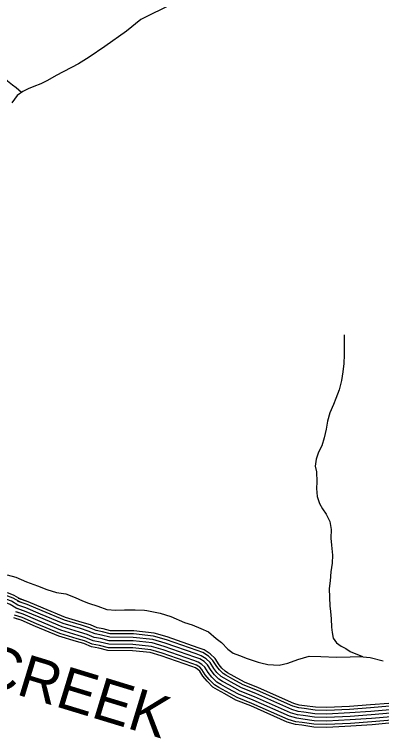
# Model space of a CAD drawing. Extents: x 1788175 to 1969470, y 584502 to 738744.
# Drawn here: x 1933675 to 1936903, y 595812 to 602184 of the extents above; entities that cross this region are included whole.
import ezdxf

# ---------------------------------------------------------------- set-up
doc = ezdxf.new("R2010")
doc.units = 0
for name, color, linetype in [('DESIGN - ROW - Right-of-Way and Easement Labels', 7, 'Continuous'), ('DESIGN - TRANSPORTATION - Text', 7, 'Continuous'), ('SURVEY - TRANSPORTATION - Roads', 7, 'Continuous')]:
    doc.layers.add(name, color=color, linetype=linetype)

msp = doc.modelspace()

# ---------------------------------------------------------------- linework, layer by layer
at = {"layer": 'DESIGN - TRANSPORTATION - Text'}
for points in [[(1935063.9, 602276.9), (1934787.5, 602141.2), (1934660.5, 602038.5), (1934469.3, 601902.3), (1934330.4, 601809.6), (1934237.9, 601750.5), (1934040.9, 601648.4), (1933964.5, 601603.2), (1933906.2, 601573.7), (1933846, 601550.3), (1933793.9, 601528.8), (1933747.7, 601507.2), (1933699.3, 601471.7), (1933650.7, 601406.2)], [(1932801.5, 602232.6), (1932858.7, 602162), (1932929.9, 602087.3), (1932989.3, 602024.7), (1933056.7, 601972), (1933122.2, 601921.4), (1933211.5, 601862.5), (1933342.9, 601807.2), (1933412.5, 601770.5), (1933476, 601721.9), (1933521.6, 601683.5), (1933585, 601632.8), (1933614.7, 601600.6), (1933656.3, 601564.1), (1933690, 601541.8), (1933737.7, 601499.9)], [(1936576.2, 599364), (1936574.5, 599190), (1936571.7, 599114), (1936563, 599038.1), (1936550.2, 598964.2), (1936531.4, 598882.4), (1936502.6, 598804.7), (1936480.1, 598750.9), (1936449.4, 598679.2), (1936428.7, 598605.3), (1936416, 598535.5), (1936399.2, 598459.6), (1936378.5, 598387.8), (1936349.9, 598332.1), (1936329.3, 598270.3), (1936320.7, 598208.3), (1936330.2, 598158.2), (1936335.3, 598070.2), (1936330.7, 598012.2), (1936338, 597942.1), (1936357.4, 597879.9), (1936384.9, 597833.6), (1936416.4, 597785.3), (1936447.7, 597721), (1936459, 597650.9), (1936458.2, 597574.9), (1936463.6, 597514.8), (1936470.7, 597424.8), (1936468, 597354.8), (1936457.3, 597278.9), (1936450.5, 597200.9), (1936443.8, 597133), (1936447, 597052.9), (1936448.2, 596978.9), (1936453.8, 596930.8), (1936459.1, 596866.8), (1936464.4, 596792.7), (1936467.9, 596746.7), (1936477.4, 596696.6), (1936506.9, 596654.3), (1936548.6, 596623.9), (1936588.4, 596603.5), (1936628.1, 596579.1), (1936737.2, 596535)], [(1933609.4, 597252), (1933687.1, 597231.2), (1933780.7, 597190.3), (1933876.3, 597155.4), (1933957.9, 597122.6), (1934043.6, 597097.7), (1934127.4, 597084.9), (1934209, 597052.1), (1934272.7, 597025.5), (1934324.5, 597003), (1934408.2, 596978.2), (1934487.8, 596947.4), (1934565.7, 596940.6), (1934641.7, 596943.9), (1934735.7, 596945), (1934817.6, 596942.2), (1934839.6, 596940), (1934955.3, 596914.8), (1935050.9, 596885.9), (1935170.3, 596834.7), (1935238.1, 596812.1), (1935313.7, 596779.3), (1935381.4, 596752.7), (1935448.8, 596694), (1935494.4, 596657.6), (1935551.8, 596599), (1935599.4, 596564.5), (1935655.1, 596542), (1935722.8, 596515.3), (1935818.5, 596484.4), (1935842.4, 596478.2), (1935904.2, 596463.6), (1936004.1, 596456.6), (1936078.3, 596475.9), (1936168.5, 596509), (1936266.8, 596538), (1936370.7, 596535), (1936506.6, 596527.7), (1936628.5, 596530.5), (1936710.5, 596533.7), (1936804.4, 596524.8), (1936918, 596495.7)]]:
    msp.add_lwpolyline(points, dxfattribs=at)
at = {"layer": 'SURVEY - TRANSPORTATION - Roads'}
for points in [[(1933734.3, 597036.1), (1933673.2, 597072.3), (1933621.4, 597090.8), (1933570.6, 597098), (1933514.6, 597097.6), (1933487.9, 597096.4), (1933437.3, 597088.9), (1933351.7, 597058.9), (1933292.7, 597029.1), (1933226.6, 597004.6), (1933209.3, 596996.9), (1933199.6, 596994.6)], [(1933721.3, 597014), (1933662.2, 597048.9), (1933615.2, 597065.7), (1933568.9, 597072.3), (1933515.3, 597071.9), (1933490.4, 597070.8), (1933443.4, 597063.8), (1933361.8, 597035.2), (1933303, 597005.5), (1933236.3, 596980.7), (1933217.6, 596972.5), (1933205.6, 596969.6)], [(1933705.5, 596987.3), (1933649, 597020.7), (1933607.7, 597035.4), (1933566.8, 597041.3), (1933516.1, 597040.9), (1933493.4, 597039.9), (1933450.9, 597033.6), (1933374, 597006.6), (1933315.5, 596977.1), (1933248, 596952), (1933227.6, 596943), (1933212.9, 596939.4)], [(1936968.5, 596121.8), (1936805.7, 596108.1), (1936621.2, 596094), (1936421.8, 596084.2), (1936322.5, 596087), (1936226.9, 596101.3), (1936180.3, 596107.2), (1936133, 596120.3), (1935821.1, 596259.4), (1935696.9, 596309.3), (1935608.4, 596357.5), (1935547.7, 596391.6), (1935526.8, 596403.7), (1935498.4, 596432.6), (1935474.8, 596461.6), (1935440.4, 596516.6), (1935396.7, 596558.2), (1935343.1, 596592.8), (1935291.4, 596610.6), (1935018.6, 596705.9), (1934903.2, 596739.8), (1934723.4, 596758.7), (1934519.9, 596760.7), (1934453.4, 596777.6), (1934401.9, 596787), (1934342.9, 596811.6), (1934270.8, 596833.6), (1934123.5, 596877.9), (1933927, 596959.9), (1933794.9, 597016.4), (1933710.9, 597044.9)], [(1936968.5, 596121.8), (1936805.7, 596108.1), (1936621.2, 596094), (1936421.8, 596084.2), (1936322.5, 596087), (1936226.9, 596101.3), (1936180.3, 596107.2), (1936133, 596120.3), (1935821.1, 596259.4), (1935696.9, 596309.3), (1935608.4, 596357.5), (1935547.7, 596391.6), (1935526.8, 596403.7), (1935498.4, 596432.6), (1935474.8, 596461.6), (1935440.4, 596516.6), (1935396.7, 596558.2), (1935343.1, 596592.8), (1935291.4, 596610.6), (1935018.6, 596705.9), (1934903.2, 596739.8), (1934723.4, 596758.7), (1934519.9, 596760.7), (1934453.4, 596777.6), (1934401.9, 596787), (1934342.9, 596811.6), (1934270.8, 596833.6), (1934123.5, 596877.9), (1933927, 596959.9), (1933794.9, 597016.4), (1933723.8, 597040.5)], [(1933689.7, 596960.6), (1933635.7, 596992.5), (1933600.2, 597005.2), (1933564.7, 597010.3), (1933516.9, 597009.9), (1933496.4, 597009), (1933458.4, 597003.4), (1933386.1, 596978.1), (1933327.9, 596948.6), (1933259.7, 596923.3), (1933237.6, 596913.5), (1933220.1, 596909.3)], [(1933689.7, 596960.6), (1933635.7, 596992.5), (1933600.2, 597005.2), (1933564.7, 597010.3), (1933516.9, 597009.9), (1933496.4, 597009), (1933458.4, 597003.4), (1933386.1, 596978.1), (1933327.9, 596948.6), (1933259.7, 596923.3), (1933237.6, 596913.5), (1933220.1, 596909.3)], [(1936972.7, 596096.3), (1936807.7, 596082.4), (1936622.8, 596068.3), (1936422, 596058.4), (1936320.3, 596061.3), (1936223.4, 596075.9), (1936175.3, 596081.9), (1936124.3, 596096), (1935811, 596235.7), (1935685.9, 596286), (1935596, 596335), (1935535, 596369.3), (1935510.9, 596383.2), (1935479.3, 596415.5), (1935453.9, 596446.6), (1935420.3, 596500.2), (1935380.7, 596537.9), (1935331.8, 596569.5), (1935283, 596586.3), (1935010.7, 596681.5), (1934898.2, 596714.5), (1934721.9, 596733), (1934516.5, 596735), (1934447.9, 596752.4), (1934394.6, 596762.2), (1934334.2, 596787.4), (1934263.4, 596809), (1934114.9, 596853.6), (1933917, 596936.2), (1933785.7, 596992.3), (1933701.8, 597020.8)], [(1936977.7, 596065.7), (1936810.2, 596051.5), (1936624.7, 596037.4), (1936422.3, 596027.4), (1936317.5, 596030.4), (1936219.2, 596045.1), (1936169.2, 596051.4), (1936113.8, 596066.8), (1935798.9, 596207.2), (1935672.7, 596257.9), (1935581, 596307.9), (1935519.7, 596342.3), (1935491.7, 596358.4), (1935456.1, 596394.8), (1935428.6, 596428.5), (1935396.1, 596480.4), (1935361.5, 596513.4), (1935318.1, 596541.4), (1935272.8, 596557.1), (1935001.2, 596651.9), (1934892.1, 596684), (1934720.1, 596702), (1934512.5, 596704.1), (1934441.3, 596722.1), (1934385.7, 596732.3), (1934323.7, 596758.2), (1934254.4, 596779.3), (1934104.4, 596824.4), (1933905, 596907.7), (1933774.6, 596963.4), (1933704.7, 596987.1)], [(1936977.7, 596065.7), (1936810.2, 596051.5), (1936624.7, 596037.4), (1936422.3, 596027.4), (1936317.5, 596030.4), (1936219.2, 596045.1), (1936169.2, 596051.4), (1936113.8, 596066.8), (1935798.9, 596207.2), (1935672.7, 596257.9), (1935581, 596307.9), (1935519.7, 596342.3), (1935491.7, 596358.4), (1935456.1, 596394.8), (1935428.6, 596428.5), (1935396.1, 596480.4), (1935361.5, 596513.4), (1935318.1, 596541.4), (1935272.8, 596557.1), (1935001.2, 596651.9), (1934892.1, 596684), (1934720.1, 596702), (1934512.5, 596704.1), (1934441.3, 596722.1), (1934385.7, 596732.3), (1934323.7, 596758.2), (1934254.4, 596779.3), (1934104.4, 596824.4), (1933905, 596907.7), (1933774.6, 596963.4), (1933705.6, 596986.8)], [(1936972.7, 596096.3), (1936807.7, 596082.4), (1936622.8, 596068.3), (1936422, 596058.4), (1936320.3, 596061.3), (1936223.4, 596075.9), (1936175.3, 596081.9), (1936124.3, 596096), (1935811, 596235.7), (1935685.9, 596286), (1935596, 596335), (1935535, 596369.3), (1935510.9, 596383.2), (1935479.3, 596415.5), (1935453.9, 596446.6), (1935420.3, 596500.2), (1935380.7, 596537.9), (1935331.8, 596569.5), (1935283, 596586.3), (1935010.7, 596681.5), (1934898.2, 596714.5), (1934721.9, 596733), (1934516.5, 596735), (1934447.9, 596752.4), (1934394.6, 596762.2), (1934334.2, 596787.4), (1934263.4, 596809), (1934114.9, 596853.6), (1933917, 596936.2), (1933785.7, 596992.3), (1933715.5, 597016.1)], [(1936987.8, 596004.3), (1936815.2, 595989.7), (1936628.6, 595975.5), (1936423, 595965.4), (1936312, 595968.5), (1936210.7, 595983.7), (1936157, 595990.5), (1936092.7, 596008.3), (1935774.7, 596150.1), (1935646.2, 596201.8), (1935551, 596253.7), (1935489, 596288.4), (1935453.4, 596309), (1935409.9, 596353.4), (1935378.1, 596392.3), (1935347.7, 596440.9), (1935322.9, 596464.5), (1935290.8, 596485.3), (1935252.5, 596498.5), (1934982.2, 596592.9), (1934880.1, 596622.9), (1934716.6, 596640.1), (1934504.5, 596642.2), (1934428.1, 596661.5), (1934368, 596672.5), (1934302.6, 596699.8), (1934236.4, 596720), (1934083.5, 596765.9), (1933880.8, 596850.6), (1933752.4, 596905.4), (1933685.7, 596928.1)], [(1936982.8, 596035), (1936812.7, 596020.6), (1936626.7, 596006.4), (1936422.7, 595996.4), (1936314.8, 595999.5), (1936215, 596014.4), (1936163.1, 596020.9), (1936103.3, 596037.5), (1935786.8, 596178.6), (1935659.4, 596229.9), (1935566, 596280.8), (1935504.4, 596315.4), (1935472.6, 596333.7), (1935433, 596374.1), (1935403.4, 596410.4), (1935371.9, 596460.7), (1935342.2, 596489), (1935304.5, 596513.4), (1935262.6, 596527.8), (1934991.7, 596622.4), (1934886.1, 596653.4), (1934718.4, 596671.1), (1934508.5, 596673.1), (1934434.7, 596691.8), (1934376.9, 596702.4), (1934313.2, 596729), (1934245.4, 596749.7), (1934093.9, 596795.2), (1933892.9, 596879.1), (1933763.5, 596934.4), (1933695.6, 596957.4), (1933689.7, 596960.6)], [(1936982.8, 596035), (1936812.7, 596020.6), (1936626.7, 596006.4), (1936422.7, 595996.4), (1936314.8, 595999.5), (1936215, 596014.4), (1936163.1, 596020.9), (1936103.3, 596037.5), (1935786.8, 596178.6), (1935659.4, 596229.9), (1935566, 596280.8), (1935504.4, 596315.4), (1935472.6, 596333.7), (1935433, 596374.1), (1935403.4, 596410.4), (1935371.9, 596460.7), (1935342.2, 596489), (1935304.5, 596513.4), (1935262.6, 596527.8), (1934991.7, 596622.4), (1934886.1, 596653.4), (1934718.4, 596671.1), (1934508.5, 596673.1), (1934434.7, 596691.8), (1934376.9, 596702.4), (1934313.2, 596729), (1934245.4, 596749.7), (1934093.9, 596795.2), (1933892.9, 596879.1), (1933763.5, 596934.4), (1933695.6, 596957.4)], [(1936982.8, 596035), (1936812.7, 596020.6), (1936626.7, 596006.4), (1936422.7, 595996.4), (1936314.8, 595999.5), (1936215, 596014.4), (1936163.1, 596020.9), (1936103.3, 596037.5), (1935786.8, 596178.6), (1935659.4, 596229.9), (1935566, 596280.8), (1935504.4, 596315.4), (1935472.6, 596333.7), (1935433, 596374.1), (1935403.4, 596410.4), (1935371.9, 596460.7), (1935342.2, 596489), (1935304.5, 596513.4), (1935262.6, 596527.8), (1934991.7, 596622.4), (1934886.1, 596653.4), (1934718.4, 596671.1), (1934508.5, 596673.1), (1934434.7, 596691.8), (1934376.9, 596702.4), (1934313.2, 596729), (1934245.4, 596749.7), (1934093.9, 596795.2), (1933892.9, 596879.1), (1933763.5, 596934.4), (1933697.4, 596956.8)], [(1936987.8, 596004.3), (1936815.2, 595989.7), (1936628.6, 595975.5), (1936423, 595965.4), (1936312, 595968.5), (1936210.7, 595983.7), (1936157, 595990.5), (1936092.7, 596008.3), (1935774.7, 596150.1), (1935646.2, 596201.8), (1935551, 596253.7), (1935489, 596288.4), (1935453.4, 596309), (1935409.9, 596353.4), (1935378.1, 596392.3), (1935347.7, 596440.9), (1935322.9, 596464.5), (1935290.8, 596485.3), (1935252.5, 596498.5), (1934982.2, 596592.9), (1934880.1, 596622.9), (1934716.6, 596640.1), (1934504.5, 596642.2), (1934428.1, 596661.5), (1934368, 596672.5), (1934302.6, 596699.8), (1934236.4, 596720), (1934083.5, 596765.9), (1933880.8, 596850.6), (1933752.4, 596905.4), (1933699.4, 596923.4)], [(1936996.9, 595949.1), (1936819.7, 595934.2), (1936632.1, 595919.9), (1936423.6, 595909.6), (1936307.1, 595912.9), (1936203.1, 595928.5), (1936146, 595935.7), (1936073.9, 595955.7), (1935753, 596098.8), (1935622.4, 596151.3), (1935524, 596204.9), (1935461.5, 596240), (1935419, 596264.5), (1935368.3, 596316.2), (1935332.8, 596359.8), (1935304.2, 596405.4), (1935288.3, 596420.6), (1935266.3, 596434.8), (1935234.2, 596445.8), (1934965.2, 596539.8), (1934869.2, 596568), (1934713.4, 596584.4), (1934497.2, 596586.5), (1934416.3, 596607.1), (1934352.1, 596618.8), (1934283.7, 596647.3), (1934220.3, 596666.7), (1934064.7, 596713.4), (1933859.1, 596799.2), (1933732.5, 596853.3), (1933667.7, 596875.3)], [(1936992.9, 595973.6), (1936817.7, 595958.8), (1936630.5, 595944.5), (1936423.3, 595934.4), (1936309.3, 595937.6), (1936206.5, 595953), (1936150.9, 595960), (1936082.2, 595979), (1935762.6, 596121.5), (1935632.9, 596173.7), (1935536, 596226.5), (1935473.7, 596261.5), (1935434.2, 596284.2), (1935386.7, 596332.7), (1935352.9, 596374.2), (1935323.5, 596421.2), (1935303.7, 596440.1), (1935277.2, 596457.2), (1935242.3, 596469.2), (1934972.8, 596563.4), (1934874, 596592.4), (1934714.8, 596609.1), (1934500.5, 596611.2), (1934421.5, 596631.2), (1934359.1, 596642.6), (1934292.1, 596670.6), (1934227.4, 596690.3), (1934073, 596736.7), (1933868.8, 596822), (1933741.3, 596876.4), (1933675.7, 596898.7)], [(1936996.9, 595949.1), (1936819.7, 595934.2), (1936632.1, 595919.9), (1936423.6, 595909.6), (1936307.1, 595912.9), (1936203.1, 595928.5), (1936146, 595935.7), (1936073.9, 595955.7), (1935753, 596098.8), (1935622.4, 596151.3), (1935524, 596204.9), (1935461.5, 596240), (1935419, 596264.5), (1935368.3, 596316.2), (1935332.8, 596359.8), (1935304.2, 596405.4), (1935288.3, 596420.6), (1935266.3, 596434.8), (1935234.2, 596445.8), (1934965.2, 596539.8), (1934869.2, 596568), (1934713.4, 596584.4), (1934497.2, 596586.5), (1934416.3, 596607.1), (1934352.1, 596618.8), (1934283.7, 596647.3), (1934220.3, 596666.7), (1934064.7, 596713.4), (1933859.1, 596799.2), (1933732.5, 596853.3), (1933693.3, 596866.7)], [(1936992.9, 595973.6), (1936817.7, 595958.8), (1936630.5, 595944.5), (1936423.3, 595934.4), (1936309.3, 595937.6), (1936206.5, 595953), (1936150.9, 595960), (1936082.2, 595979), (1935762.6, 596121.5), (1935632.9, 596173.7), (1935536, 596226.5), (1935473.7, 596261.5), (1935434.2, 596284.2), (1935386.7, 596332.7), (1935352.9, 596374.2), (1935323.5, 596421.2), (1935303.7, 596440.1), (1935277.2, 596457.2), (1935242.3, 596469.2), (1934972.8, 596563.4), (1934874, 596592.4), (1934714.8, 596609.1), (1934500.5, 596611.2), (1934421.5, 596631.2), (1934359.1, 596642.6), (1934292.1, 596670.6), (1934227.4, 596690.3), (1934073, 596736.7), (1933868.8, 596822), (1933741.3, 596876.4), (1933695.9, 596891.9)]]:
    msp.add_lwpolyline(points, dxfattribs=at)

# ---------------------------------------------------------------- texts
at = {"layer": 'DESIGN - ROW - Right-of-Way and Easement Labels'}
msp.add_text('CREEK', height=370, rotation=343.04445, dxfattribs=at).set_placement((1933338.7, 596307.9))

doc.saveas('drawing.dxf')
